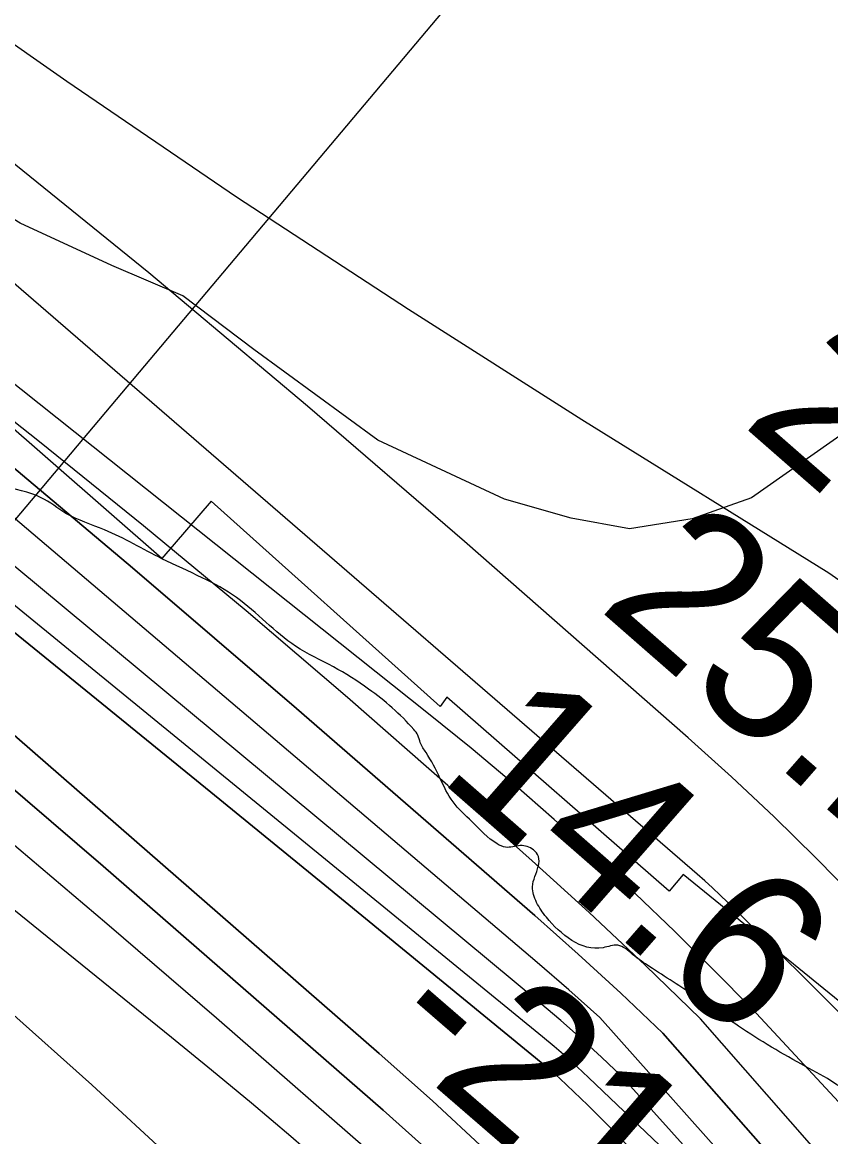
# Model space of a CAD drawing. Extents: x 3355677 to 3393573, y 612928 to 638357.
# Drawn here: x 3376316.4 to 3376663.1, y 620346 to 620823.9 of the extents above; entities that cross this region are included whole.
import ezdxf

# ---------------------------------------------------------------- set-up
doc = ezdxf.new("R2010")
doc.units = 0
for name, color, linetype in [('V-RIVR-EDGE', 7, 'Continuous'), ('V-RIVR-RANG', 7, 'Continuous'), ('V-RRAP-RVMT', 7, 'Continuous'), ('V-SITE-VEGE', 7, 'Continuous'), ('V-TOPO-DPTH', 7, 'Continuous'), ('V-TOPO-MAJR', 7, 'Continuous'), ('V-TOPO-MINR', 7, 'Continuous'), ('V-TOPO-WATR', 7, 'Continuous')]:
    doc.layers.add(name, color=color, linetype=linetype)

msp = doc.modelspace()

# ---------------------------------------------------------------- linework, layer by layer
at = {"layer": 'V-RIVR-EDGE'}
msp.add_spline([(3378516.49, 618361.05), (3378507.6, 618370.69), (3378490.73, 618386.23), (3378471.74, 618402.14), (3378446.08, 618427.92), (3378423.59, 618453.7), (3378402.15, 618477.72), (3378364.89, 618515.51), (3378349.43, 618530.35), (3378342.04, 618535.3), (3378334.65, 618539.2), (3378327.62, 618546.97), (3378322.71, 618554.38), (3378318.84, 618559.67), (3378306.54, 618572.39), (3378288.96, 618586.53), (3378281.23, 618596.41), (3378275.96, 618603.83), (3378258.04, 618621.84), (3378254.18, 618629.96), (3378247.86, 618638.78), (3378236.96, 618650.79), (3378233.81, 618657.14), (3378231.35, 618661.38), (3378222.57, 618670.56), (3378197.97, 618699.87), (3378183.21, 618714), (3378173.72, 618726.71), (3378162.47, 618734.49), (3378158.95, 618737.67), (3378158.61, 618741.54), (3378158.26, 618744.72), (3378155.81, 618749.66), (3378152.29, 618753.19), (3378146.31, 618755.67), (3378143.5, 618758.85), (3378140, 618769.43), (3378130.53, 618786.72), (3378121.05, 618799.43), (3378116.48, 618802.96), (3378111.54, 618803.33), (3378106.96, 618803.69), (3378107.68, 618808.27), (3378105.22, 618811.8), (3378096.08, 618818.87), (3378090.1, 618823.82), (3378078.84, 618830.54), (3378077.08, 618832.66), (3378071.83, 618844.3), (3378067.97, 618853.12), (3378067.98, 618856.29), (3378066.58, 618858.76), (3378058.13, 618863.01), (3378052.16, 618871.83), (3378044.1, 618888.77), (3378037.43, 618898.65), (3378027.59, 618911.01), (3378012.81, 618918.45), (3378000.84, 618924.11), (3377993.11, 618932.59), (3377988.55, 618941.06), (3377985.4, 618949.52), (3377982.24, 618954.46), (3377974.51, 618963.29), (3377969.24, 618967.89), (3377966.79, 618973.88), (3377960.81, 618977.77), (3377955.52, 618978.84), (3377954.83, 618983.07), (3377951.31, 618985.9), (3377937.58, 618991.22), (3377933.72, 618995.46), (3377918.25, 619012.76), (3377900.33, 619032.19), (3377899.99, 619037.47), (3377897.54, 619041.71), (3377893.67, 619045.59), (3377886.27, 619044.91), (3377882.39, 619044.92), (3377878.87, 619047.39), (3377875.72, 619053.74), (3377866.93, 619063.28), (3377843.02, 619083.78), (3377840.22, 619089.42), (3377839.18, 619096.12), (3377836.71, 619097.89), (3377833.19, 619098.25), (3377832.49, 619100.01), (3377831.44, 619103.89), (3377828.98, 619106.01), (3377820.18, 619110.97), (3377809.64, 619121.21), (3377795.58, 619135.69), (3377778.71, 619154.76), (3377773.79, 619160.41), (3377758.67, 619171.37), (3377751.64, 619178.79), (3377734.41, 619195.04), (3377715.08, 619215.53), (3377698.93, 619236.36), (3377689.44, 619246.6), (3377686.28, 619253.66), (3377675.73, 619259.67), (3377669.05, 619265.33), (3377666.24, 619269.92), (3377662.02, 619272.39), (3377656.38, 619274.17), (3377649.7, 619279.47), (3377628.6, 619296.08), (3377619.46, 619304.56), (3377610.32, 619314.45), (3377594.85, 619326.47), (3377585.71, 619336.01), (3377577.62, 619344.49), (3377561.44, 619355.45), (3377551.95, 619364.63), (3377544.22, 619374.17), (3377540.72, 619384.04), (3377539.32, 619385.81), (3377536.15, 619386.87), (3377528.75, 619389.01), (3377525.59, 619391.83), (3377523.49, 619398.53), (3377519.99, 619409.11), (3377509.1, 619421.12), (3377504.18, 619425.71), (3377489.74, 619431.04), (3377482.35, 619435.28), (3377478.49, 619440.93), (3377476.38, 619443.05), (3377471.46, 619446.94), (3377465.14, 619455.41), (3377463.39, 619460), (3377454.25, 619470.59), (3377432.47, 619495.66), (3377419.12, 619513.31), (3377396.28, 619540.15), (3377376.96, 619562.4), (3377360.09, 619581.12), (3377353.41, 619589.94), (3377348.5, 619598.76), (3377341.83, 619607.59), (3377323.55, 619623.49), (3377313.35, 619633.38), (3377305.61, 619638.33), (3377297.52, 619644.7), (3377297.53, 619647.87), (3377297.54, 619650.69), (3377294.03, 619656.69), (3377285.24, 619666.58), (3377279.28, 619677.16), (3377274.01, 619683.52), (3377265.56, 619688.47), (3377258.89, 619694.83), (3377253.62, 619705.06), (3377251.89, 619714.93), (3377248.03, 619720.93), (3377245.57, 619724.46), (3377241.7, 619727.64), (3377232.89, 619728.37), (3377223.38, 619730.86), (3377212.47, 619733.35), (3377204.37, 619737.6), (3377200.86, 619740.08), (3377195.22, 619741.15), (3377185.71, 619741.17), (3377172.33, 619748.61), (3377155.8, 619761.33), (3377143.16, 619778.28), (3377132.62, 619792.4), (3377131.93, 619797.33), (3377130.18, 619802.27), (3377123.51, 619811.1), (3377116.49, 619822.04), (3377110.17, 619832.98), (3377098.6, 619854.85), (3377095.09, 619862.97), (3377087.73, 619876.73), (3377081.41, 619884.85), (3377075.78, 619891.2), (3377063.5, 619909.91), (3377063.15, 619913.08), (3377058.59, 619921.55), (3377041.74, 619947.67), (3377035.78, 619957.9), (3377024.88, 619970.26), (3377017.51, 619982.26), (3377008.73, 619991.09), (3377000.99, 619999.22), (3376998.89, 620003.1), (3376997.85, 620008.39), (3376993.28, 620014.39), (3376981.69, 620029.57), (3376966.57, 620041.59), (3376947.93, 620056.08), (3376931.04, 620066.69), (3376914.5, 620075.54), (3376905.71, 620081.91), (3376896.22, 620095.67), (3376889.56, 620109.08), (3376877.63, 620128.14), (3376863.24, 620153.19), (3376850.61, 620175.78), (3376840.44, 620195.18), (3376834.13, 620206.12), (3376830.62, 620213.88), (3376827.11, 620219.88), (3376766.3, 620280.64), (3376733.96, 620311.73), (3376710.76, 620332.22), (3376680.51, 620356.61), (3376664.69, 620368.98), (3376652.37, 620376.06), (3376623.52, 620393.4), (3376605.58, 620405.78), (3376585.52, 620418.86), (3376578.14, 620424.17), (3376571.8, 620428.06), (3376565.46, 620427.02), (3376541.18, 620440.12), (3376536.96, 620446.47), (3376535.22, 620453.17), (3376537.71, 620461.97), (3376537.72, 620466.2), (3376535.61, 620469.03), (3376529.98, 620470.8), (3376523.63, 620470.11), (3376520.11, 620471.53), (3376509.21, 620481.07), (3376501.13, 620489.55), (3376495.52, 620499.78), (3376489.55, 620510.72), (3376487.1, 620514.95), (3376486.05, 620518.13), (3376484.29, 620520.6), (3376464.95, 620537.91), (3376449.83, 620547.47), (3376433.64, 620556.31), (3376408.32, 620577.17), (3376393.54, 620585.66), (3376376.29, 620593.81), (3376351.66, 620606.2), (3376335.11, 620613.29), (3376324.56, 620620.01), (3376307.31, 620625.34), (3376296.04, 620630.65), (3376270.36, 620648.34), (3376252.78, 620662.12), (3376242.94, 620672.72), (3376238.01, 620675.9), (3376233.43, 620676.62), (3376229.56, 620679.09), (3376210.93, 620695.35), (3376192.64, 620709.84), (3376157.47, 620736.71), (3376139.88, 620750.14), (3376127.93, 620761.8), (3376118.44, 620769.58), (3376106.12, 620776.3), (3376072.01, 620806.34), (3376048.47, 620834.23), (3376004.89, 620878.04), (3375983.1, 620902.76), (3375960.97, 620929.59), (3375953.95, 620939.83), (3375949.03, 620948.3), (3375944.83, 620957.82), (3375936.05, 620971.59), (3375912.87, 621001.6), (3375906.89, 621006.9), (3375899.52, 621016.43), (3375896.01, 621023.48), (3375881.26, 621042.55), (3375856.32, 621075.38), (3375835.59, 621097.28), (3375809.57, 621122.72), (3375786.01, 621142.15), (3375742.74, 621169.75), (3375706.5, 621193.09), (3375654.8, 621233.74), (3375605.57, 621273.68), (3375571.82, 621307.24), (3375559.88, 621321.37), (3375554.61, 621330.89), (3375550.75, 621336.89), (3375547.94, 621339.72), (3375541.25, 621342.56), (3375536.33, 621345.74), (3375533.51, 621347.86), (3375528.24, 621352.81), (3375524.03, 621359.16), (3375521.22, 621361.99), (3375518.76, 621365.16), (3375514.54, 621369.76), (3375499.05, 621375.43), (3375478.63, 621382.53), (3375451.52, 621393.17), (3375434.62, 621398.5), (3375424.77, 621404.51), (3375412.44, 621407.36), (3375405.76, 621410.55), (3375395.2, 621414.45), (3375385.69, 621417.29), (3375374.07, 621420.49), (3375363.5, 621420.87), (3375351.51, 621419.14), (3375336.69, 621411.07), (3375326.11, 621405.81), (3375315.54, 621405.48), (3375306.73, 621408.33), (3375297.58, 621412.93), (3375285.62, 621419.3), (3375281.41, 621425.65), (3375276.14, 621431.66), (3375271.91, 621433.78), (3375264.16, 621435.21), (3375259.93, 621435.22), (3375254.65, 621435.24), (3375251.48, 621435.24), (3375245.49, 621436.31), (3375239.86, 621437.74), (3375215.21, 621444.49), (3375187.39, 621452.67), (3375156.75, 621461.2), (3375150.77, 621464.74), (3375147.25, 621465.8), (3375142.67, 621466.87), (3375137.39, 621467.94), (3375132.1, 621468.31), (3375129.64, 621468.32), (3375105.35, 621477.18), (3375084.93, 621485.69), (3375080.36, 621489.23), (3375075.08, 621491.35), (3375067.33, 621492.43), (3375058.88, 621497.03), (3375037.06, 621506.95), (3374951.91, 621556.5), (3374890.69, 621595.76), (3374838.99, 621635), (3374815.41, 621649.51), (3374801.34, 621657.65)], degree=3, dxfattribs=at)
at = {"layer": 'V-RIVR-RANG'}
msp.add_line((3376652.61, 621013.66), (3375944.1, 620172.21), dxfattribs=at)
at = {"layer": 'V-RRAP-RVMT'}
for p, q in [((3376376.18, 620593.98), (3376271.47, 620685.52)), ((3376397.37, 620618.44), (3376376.18, 620593.98)), ((3376495.57, 620530.47), (3376397.37, 620618.44)), ((3376498.51, 620534.45), (3376495.57, 620530.47)), ((3376593.77, 620451.33), (3376498.51, 620534.45)), ((3376599.84, 620458.47), (3376593.77, 620451.33)), ((3376701.37, 620375.82), (3376599.84, 620458.47))]:
    msp.add_line(p, q, dxfattribs=at)
at = {"layer": 'V-SITE-VEGE'}
msp.add_lwpolyline([(3376669.45, 620648.22), (3376629.16, 620620.01), (3376603.63, 620610.94), (3376576.88, 620606.61), (3376551.86, 620611.22), (3376523.25, 620619.38), (3376468.95, 620644.64), (3376415.76, 620683.59), (3376385.27, 620706.61), (3376354.85, 620719.52), (3376315.47, 620737.73), (3376280.83, 620758.94), (3376252.72, 620783.16), (3376231.18, 620803.27), (3376196.46, 620837.57)], dxfattribs=at)
at = {"layer": 'V-TOPO-DPTH'}
for points in [[(3376892.47, 620016.68), (3376573.41, 620371.98), (3376564.86, 620380.06), (3376556.2, 620388), (3376547.35, 620395.75), (3376538.39, 620403.37), (3376088.7, 620776.85), (3376061.95, 620798.86), (3376035.07, 620820.71), (3376007.98, 620842.31), (3375980.77, 620863.75), (3375935.08, 620899.39), (3375930.58, 620902.85), (3375926.05, 620906.25), (3375921.46, 620909.59), (3375916.83, 620912.87), (3375876.61, 620940.98), (3375851.78, 620958.17), (3375826.84, 620975.21), (3375801.75, 620992.02), (3375776.56, 621008.69), (3375168.27, 621407.35)], [(3376892.47, 620016.68), (3376573.41, 620371.98), (3376564.86, 620380.06), (3376556.2, 620388), (3376547.35, 620395.75), (3376538.39, 620403.37), (3376088.7, 620776.85), (3376061.95, 620798.86), (3376035.07, 620820.71), (3376007.98, 620842.31), (3375980.77, 620863.75), (3375935.08, 620899.39), (3375930.58, 620902.85), (3375926.05, 620906.25), (3375921.46, 620909.59), (3375916.83, 620912.87), (3375876.61, 620940.98), (3375851.78, 620958.17), (3375826.84, 620975.21), (3375801.75, 620992.02), (3375776.56, 621008.69), (3375168.27, 621407.35)], [(3377196.86, 619789.73), (3376629.45, 620400.83), (3376612.91, 620417.53), (3376596.2, 620434.03), (3376579.21, 620450.26), (3376562.03, 620466.29), (3376544.56, 620481.99), (3376526.87, 620497.45), (3376508.86, 620512.53), (3376490.64, 620527.35), (3376012.7, 620907.86), (3375986.52, 620928.29), (3375960.09, 620948.38), (3375933.27, 620967.95), (3375906.19, 620987.18), (3375484.06, 621280.81)], [(3375606.37, 621160.19), (3375691.17, 621102.89), (3375775.49, 621044.88), (3375911.53, 620950.05), (3375927.38, 620938.79), (3375943.09, 620927.35), (3375958.6, 620915.63), (3375973.97, 620903.73), (3376148.82, 620765.84), (3376221.1, 620707.99), (3376292.82, 620649.46), (3376363.68, 620589.9), (3376433.98, 620529.66), (3376536.16, 620440.81), (3376554.76, 620424.28), (3376573.12, 620407.49), (3376591.11, 620390.31), (3377053.83, 619864.54)], [(3375606.37, 621160.19), (3375691.17, 621102.89), (3375775.49, 621044.88), (3375911.53, 620950.05), (3375927.38, 620938.79), (3375943.09, 620927.35), (3375958.6, 620915.63), (3375973.97, 620903.73), (3376148.82, 620765.84), (3376221.1, 620707.99), (3376292.82, 620649.46), (3376363.68, 620589.9), (3376433.98, 620529.66), (3376536.16, 620440.81), (3376554.76, 620424.28), (3376573.12, 620407.49), (3376591.11, 620390.31), (3377053.83, 619864.54)], [(3375541.68, 621100.12), (3375622, 621045.96), (3375844.21, 620894.94), (3375867.08, 620879.14), (3375889.77, 620863.12), (3375912.22, 620846.74), (3375934.51, 620830.14), (3375990.04, 620788.11), (3376039.56, 620749.82), (3376088.53, 620710.86), (3376136.68, 620670.89), (3376184.29, 620630.25), (3376469.44, 620381.72), (3376492.29, 620361.29), (3376514.78, 620340.47), (3376536.74, 620319.08), (3376558.33, 620297.32), (3376672.9, 620178.87)], [(3375541.68, 621100.12), (3375622, 621045.96), (3375844.21, 620894.94), (3375867.08, 620879.14), (3375889.77, 620863.12), (3375912.22, 620846.74), (3375934.51, 620830.14), (3375990.04, 620788.11), (3376039.56, 620749.82), (3376088.53, 620710.86), (3376136.68, 620670.89), (3376184.29, 620630.25), (3376469.44, 620381.72), (3376492.29, 620361.29), (3376514.78, 620340.47), (3376536.74, 620319.08), (3376558.33, 620297.32), (3376672.9, 620178.87)], [(3375981.92, 620828.74), (3376000.17, 620814.45), (3376018.29, 620800.01), (3376250.08, 620613.08), (3376299.19, 620573.38), (3376348.25, 620533.62), (3376397.22, 620493.75), (3376446.13, 620453.81), (3376540.54, 620376.54), (3376542.19, 620375.17), (3376543.82, 620373.76), (3376546.98, 620370.86), (3376558.97, 620359.43), (3376566.4, 620352.12), (3376573.68, 620344.66), (3376580.73, 620336.98), (3376587.61, 620329.16), (3376593.19, 620322.62), (3376602.77, 620311.43), (3377065.84, 619787.52)], [(3377065.84, 619787.52), (3376602.77, 620311.43), (3376593.19, 620322.62), (3376587.61, 620329.16), (3376580.73, 620336.98), (3376573.68, 620344.66), (3376566.4, 620352.12), (3376558.97, 620359.43), (3376546.98, 620370.86), (3376543.82, 620373.76), (3376542.19, 620375.17), (3376540.54, 620376.54), (3376446.13, 620453.81), (3376397.22, 620493.75), (3376348.25, 620533.62), (3376299.19, 620573.38), (3376250.08, 620613.08), (3376018.29, 620800.01), (3376000.17, 620814.45), (3375981.92, 620828.74)], [(3376821.66, 619991.29), (3376535.03, 620296.72), (3376519.5, 620312.36), (3376503.72, 620327.72), (3376487.55, 620342.68), (3376471.12, 620357.38), (3376351.13, 620462), (3376273.95, 620528.11), (3376196.02, 620593.31)], [(3376196.02, 620593.31), (3376273.95, 620528.11), (3376351.13, 620462), (3376471.12, 620357.38), (3376487.55, 620342.68), (3376503.72, 620327.72), (3376519.5, 620312.36), (3376535.03, 620296.72), (3376821.66, 619991.29)]]:
    msp.add_lwpolyline(points, dxfattribs=at)
at = {"layer": 'V-TOPO-MAJR'}
for points in [[(3376683.28, 620572.93), (3376662.36, 620587.59), (3376556.41, 620653.44), (3376482.02, 620700.68), (3376408.26, 620748.88), (3376335.46, 620798.51), (3376263.3, 620849.09), (3376051.78, 621000.45), (3376036.1, 621011.84), (3376020.53, 621023.38), (3376005.13, 621035.15), (3375989.84, 621047.07), (3375416.31, 621597.65)], [(3376754.83, 620028.99), (3376590.84, 620213.83), (3376558.43, 620247.86), (3376511.71, 620296.1), (3376502.26, 620305.62), (3376492.65, 620314.97), (3376482.81, 620324.08), (3376472.81, 620333.03), (3376399.63, 620396.85), (3376352.66, 620437.25), (3376305.31, 620477.21)]]:
    msp.add_lwpolyline(points, dxfattribs=at)
at = {"layer": 'V-TOPO-MINR'}
for points in [[(3376892.47, 620016.68), (3376573.41, 620371.98), (3376564.86, 620380.06), (3376556.2, 620388), (3376547.35, 620395.75), (3376538.39, 620403.37), (3376088.7, 620776.85), (3376061.95, 620798.86), (3376035.07, 620820.71), (3376007.98, 620842.31), (3375980.77, 620863.75), (3375935.08, 620899.39), (3375930.58, 620902.85), (3375926.05, 620906.25), (3375921.46, 620909.59), (3375916.83, 620912.87), (3375876.61, 620940.98), (3375851.78, 620958.17), (3375826.84, 620975.21), (3375801.75, 620992.02), (3375776.56, 621008.69), (3375168.27, 621407.35)], [(3376674.39, 620447.69), (3376656.78, 620465.57), (3376638.89, 620483.13), (3376620.55, 620500.24), (3376601.91, 620517.03), (3376506.01, 620601.26), (3376438.67, 620659.3), (3376370.63, 620716.48), (3376301.54, 620772.39), (3376231.74, 620827.44), (3376032.82, 620981.34), (3376018.55, 620992.27), (3376004.2, 621003.11), (3375989.76, 621013.8), (3375975.24, 621024.41), (3375813.61, 621141.21), (3375720.6, 621207.12), (3375626.79, 621271.84), (3375531.79, 621334.8)], [(3376915.71, 619969.53), (3376595.99, 620336.39), (3376559.23, 620371.43), (3376554.42, 620375.92), (3376549.53, 620380.33), (3376544.54, 620384.63), (3376539.49, 620388.86), (3376006.78, 620823.97), (3375993.77, 620834.58), (3375980.74, 620845.16), (3375967.69, 620855.72), (3375954.62, 620866.26), (3375933.87, 620882.95), (3375931.16, 620885.11), (3375928.42, 620887.24), (3375925.66, 620889.33), (3375922.87, 620891.41), (3375920.06, 620893.44), (3375917.23, 620895.44), (3375914.38, 620897.41), (3375911.5, 620899.34), (3375268.37, 621326)], [(3377196.86, 619789.73), (3376629.45, 620400.83), (3376612.91, 620417.53), (3376596.2, 620434.03), (3376579.21, 620450.26), (3376562.03, 620466.29), (3376544.56, 620481.99), (3376526.87, 620497.45), (3376508.86, 620512.53), (3376490.64, 620527.35), (3376012.7, 620907.86), (3375986.52, 620928.29), (3375960.09, 620948.38), (3375933.27, 620967.95), (3375906.19, 620987.18), (3375484.06, 621280.81)], [(3377125.39, 619805.6), (3376607.2, 620396.53), (3376583.59, 620419.57), (3376559.51, 620442.12), (3376535.12, 620464.34), (3376498.97, 620496.61), (3376455.94, 620534.33), (3376412.48, 620571.55), (3376368.38, 620607.99), (3376323.84, 620643.93), (3375993.35, 620905.82), (3375972.57, 620921.97), (3375951.59, 620937.87), (3375930.32, 620953.37), (3375908.86, 620968.62), (3375648.15, 621150.17), (3375573.5, 621201.37)], [(3377009.44, 619897.17), (3376564.05, 620397.04), (3376550.74, 620408.94), (3376537.26, 620420.64), (3376281.82, 620637.53), (3376224.92, 620685.28), (3376167.65, 620732.57), (3376109.84, 620779.2), (3376051.67, 620825.39), (3375954.54, 620901.58), (3375944.6, 620909.25), (3375934.57, 620916.81), (3375924.42, 620924.19), (3375914.19, 620931.46), (3375825.75, 620993.19), (3375771.03, 621030.94), (3375716.05, 621068.3), (3375660.67, 621105.06), (3375605.03, 621141.43)], [(3376672.9, 620178.87), (3376558.33, 620297.32), (3376536.74, 620319.08), (3376514.78, 620340.47), (3376492.29, 620361.29), (3376469.44, 620381.72), (3376184.29, 620630.25), (3376136.68, 620670.89), (3376088.53, 620710.86), (3376039.56, 620749.82), (3375990.04, 620788.11), (3375934.51, 620830.14), (3375912.22, 620846.74), (3375889.77, 620863.12), (3375867.08, 620879.14), (3375844.21, 620894.94), (3375622, 621045.96), (3375541.68, 621100.12)], [(3376481.58, 620302.22), (3376478.06, 620305.48), (3376474.49, 620308.67), (3376448.3, 620331.51), (3376431.52, 620345.99), (3376414.63, 620360.34), (3376397.58, 620374.51), (3376380.42, 620388.54), (3376135.4, 620586.75), (3376087.74, 620624.81), (3376039.76, 620662.46), (3375991.3, 620699.49), (3375942.52, 620736.11), (3375912.09, 620758.66), (3375878.03, 620783.32), (3375843.62, 620807.46), (3375808.68, 620830.84), (3375773.4, 620853.71), (3375466.33, 621047.92)], [(3376667.23, 620398.84), (3376653.64, 620412.4), (3376639.98, 620425.89), (3376618.9, 620446.52), (3376615.69, 620449.61), (3376612.44, 620452.66), (3376609.13, 620455.64), (3376605.79, 620458.59), (3376142.2, 620859.58)], [(3377065.84, 619787.52), (3376602.77, 620311.43), (3376593.19, 620322.62), (3376587.61, 620329.16), (3376580.73, 620336.98), (3376573.68, 620344.66), (3376566.4, 620352.12), (3376558.97, 620359.43), (3376546.98, 620370.86), (3376543.82, 620373.76), (3376542.19, 620375.17), (3376540.54, 620376.54), (3376446.13, 620453.81), (3376397.22, 620493.75), (3376348.25, 620533.62), (3376299.19, 620573.38), (3376250.08, 620613.08), (3376018.29, 620800.01), (3376000.17, 620814.45), (3375981.92, 620828.74)], [(3376952.01, 619637.45), (3376428.22, 620289.97), (3376405.51, 620312.7), (3376381.84, 620335.32), (3376346.25, 620368.27), (3376309.98, 620400.45), (3376272.71, 620431.45), (3376234.76, 620461.66), (3375859.79, 620750.63), (3375840.85, 620764.89), (3375821.7, 620778.86)], [(3376196.02, 620593.31), (3376273.95, 620528.11), (3376351.13, 620462), (3376471.12, 620357.38), (3376487.55, 620342.68), (3376503.72, 620327.72), (3376519.5, 620312.36), (3376535.03, 620296.72), (3376821.66, 619991.29)]]:
    msp.add_lwpolyline(points, dxfattribs=at)
at = {"layer": 'V-TOPO-WATR'}
msp.add_lwpolyline([(3377053.83, 619864.54), (3376591.11, 620390.31), (3376573.12, 620407.49), (3376554.76, 620424.28), (3376536.16, 620440.81), (3376433.98, 620529.66), (3376363.68, 620589.9), (3376292.82, 620649.46), (3376221.1, 620707.99), (3376148.82, 620765.84), (3375973.97, 620903.73), (3375958.6, 620915.63), (3375943.09, 620927.35), (3375927.38, 620938.79), (3375911.53, 620950.05), (3375775.49, 621044.88), (3375691.17, 621102.89), (3375606.37, 621160.19)], dxfattribs=at)

# ---------------------------------------------------------------- texts
at = {"layer": 'V-RIVR-RANG'}
for s, rotation, p in [('26.0', 318.8383, (3376624.34, 620651.75)), ('25.1', 318.8383, (3376562.68, 620572.83)), ('14.6', 318.8383, (3376493.87, 620500.15)), ('-21', 319.123, (3376468.06, 620389.44))]:
    msp.add_text(s, height=67, rotation=rotation, dxfattribs=at).set_placement(p)

doc.saveas('drawing.dxf')
